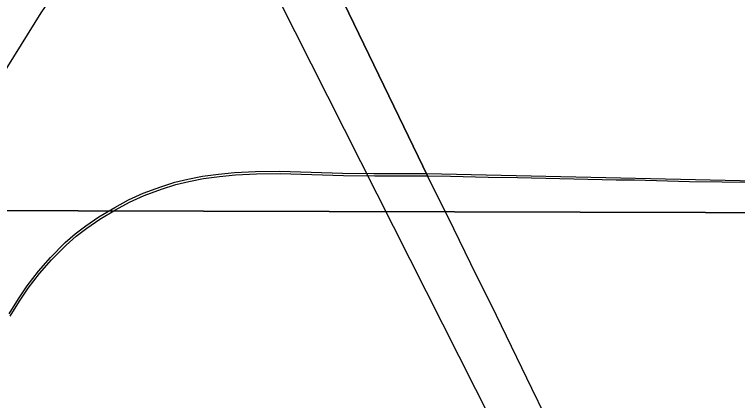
# Model space of a CAD drawing. Extents: x 0 to 34, y 0 to 22.
# Drawn here: x 3.9432 to 4.115, y 15.9039 to 15.9957 of the extents above; entities that cross this region are included whole.
import ezdxf

# ---------------------------------------------------------------- set-up
doc = ezdxf.new("R2010")
doc.units = 0
for name, color, linetype in [('GM_X_Corporation', 7, 'Continuous'), ('GM_X_Interstate_Route', 7, 'Continuous'), ('GM_X_Minor_River', 7, 'Continuous'), ('GM_X_State_Route', 7, 'Continuous'), ('GM_X_Township_Road', 7, 'Continuous')]:
    doc.layers.add(name, color=color, linetype=linetype)

msp = doc.modelspace()

# ---------------------------------------------------------------- linework, layer by layer
at = {"layer": 'GM_X_Corporation'}
for points in [[(4.45758, 16.96884), (4.43539, 15.94772), (3.42156, 15.95047), (3.43407, 16.44072), (4.34219, 16.86945), (4.29316, 16.97456)], [(3.42156, 15.95047), (4.43539, 15.94772), (4.41668, 14.93339), (3.40873, 14.94631)]]:
    msp.add_lwpolyline(points, close=True, dxfattribs=at)
msp.add_lwpolyline([(3.94197, 15.92452), (3.94414, 15.92812), (3.94626, 15.93121), (3.94894, 15.93466), (3.95179, 15.93797), (3.95528, 15.94146), (3.95765, 15.94353), (3.96015, 15.94546), (3.96326, 15.94757), (3.96702, 15.94984), (3.97034, 15.95162), (3.97376, 15.95319), (3.97795, 15.95474), (3.98133, 15.95581), (3.98437, 15.95655), (3.98791, 15.95729), (3.9917, 15.95776), (3.99546, 15.95812), (4.0005, 15.95836), (4.00615, 15.95842), (4.01368, 15.95824), (4.02116, 15.95801), (4.02863, 15.95787), (4.04114, 15.95791), (4.21149, 15.9541)], dxfattribs=at)
at = {"layer": 'GM_X_Interstate_Route'}
msp.add_lwpolyline([(3.90132, 15.91297), (3.90358, 15.91735), (3.90811, 15.92569), (3.91683, 15.94173), (3.92577, 15.95815), (3.93829, 15.97808), (3.94953, 15.99608), (3.96794, 16.02308), (3.97445, 16.03221), (3.99293, 16.05737), (4.01986, 16.09232)], dxfattribs=at)
at = {"layer": 'GM_X_Minor_River'}
msp.add_lwpolyline([(4.94294, 14.11197), (4.82257, 14.35409), (4.6577, 14.68937), (4.54507, 14.91696), (4.40296, 15.20186), (4.2999, 15.40998), (4.17804, 15.65478), (4.06061, 15.89117), (3.99433, 16.02256), (4.05158, 16.09698), (4.11458, 16.17704), (4.19795, 16.28454), (4.26672, 16.37325), (4.32661, 16.44727), (4.33623, 16.46043), (4.34156, 16.46416), (4.34989, 16.46557), (4.36071, 16.46544)], dxfattribs=at)
at = {"layer": 'GM_X_State_Route'}
msp.add_line((4.04136, 15.95736), (4.03573, 15.969), dxfattribs=at)
for points in [[(4.03573, 15.969), (4.00712, 16.02813), (4.00221, 16.03825)], [(4.09914, 15.83868), (4.08662, 15.86494), (4.07538, 15.88781), (4.06616, 15.90683), (4.05774, 15.92417), (4.05165, 15.9364), (4.04758, 15.94477), (4.04136, 15.95736)]]:
    msp.add_lwpolyline(points, dxfattribs=at)
at = {"layer": 'GM_X_Township_Road'}
msp.add_line((4.03573, 15.969), (4.04136, 15.95736), dxfattribs=at)
for points in [[(4.00221, 16.03825), (4.00712, 16.02813), (4.03573, 15.969)], [(3.9422, 15.92396), (3.94437, 15.92756), (3.94649, 15.93065), (3.94916, 15.93411), (3.95202, 15.93741), (3.95551, 15.9409), (3.95788, 15.94298), (3.96037, 15.9449), (3.96349, 15.94702), (3.96725, 15.94929), (3.97056, 15.95106), (3.97399, 15.95263), (3.97818, 15.95418), (3.98156, 15.95525), (3.9846, 15.956), (3.98814, 15.95674), (3.99193, 15.9572), (3.99569, 15.95756), (4.00072, 15.9578), (4.00638, 15.95787), (4.0139, 15.95768), (4.02139, 15.95745), (4.02885, 15.95731), (4.04136, 15.95736)], [(4.04136, 15.95736), (4.04682, 15.95725), (4.05578, 15.95706), (4.06271, 15.95691), (4.08618, 15.95642), (4.09053, 15.95636), (4.10357, 15.95603), (4.11912, 15.95585), (4.1359, 15.95554), (4.16138, 15.95498)]]:
    msp.add_lwpolyline(points, dxfattribs=at)

doc.saveas('drawing.dxf')
